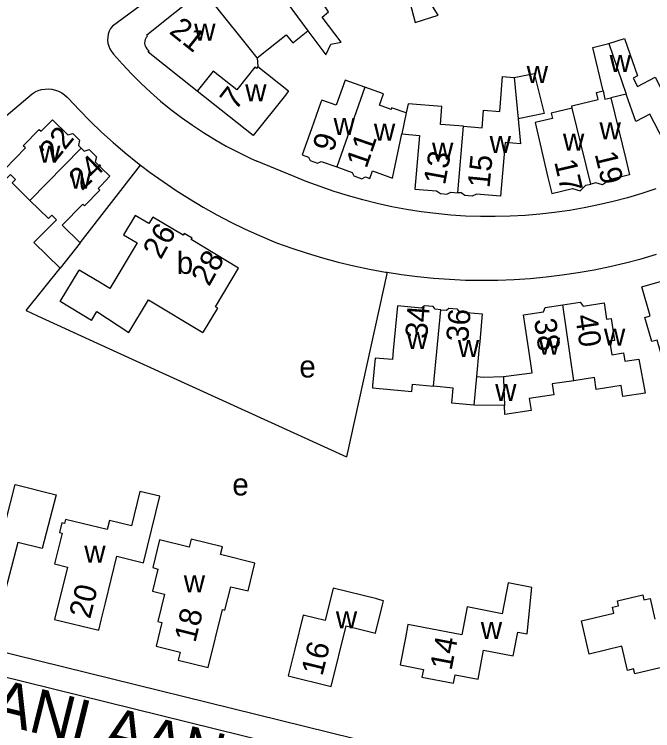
# Model space of a CAD drawing. Extents: x 161141 to 163125, y 381621 to 383200.
# Drawn here: x 161484.3 to 161599.7, y 382181.3 to 382310.8 of the extents above; entities that cross this region are included whole.
import ezdxf

# ---------------------------------------------------------------- set-up
doc = ezdxf.new("R2010")
doc.units = 0
for name, color, linetype in [('BLT_Basislijn', 7, 'Continuous'), ('BLT_Bebouwing', 7, 'Continuous'), ('BLT_Centroide', 7, 'Continuous'), ('BLT_Huisnummer', 7, 'Continuous'), ('BLT_Huisnummer_reeks', 7, 'Continuous'), ('BLT_Onderverdeling_panden', 7, 'Continuous'), ('BLT_Straatnaam_hoofdweg', 7, 'Continuous')]:
    doc.layers.add(name, color=color, linetype=linetype)

msp = doc.modelspace()

# ---------------------------------------------------------------- linework, layer by layer
at = {"layer": 'BLT_Basislijn'}
for p, q in [((161528.05, 382327.91), (161502.03, 382308.67)), ((161478.64, 382288.98), (161487.51, 382296.46)), ((161496.2, 382269.5), (161507.12, 382283.56)), ((161534.88, 382281.51), (161528.14, 382284.25)), ((161486.42, 382257.25), (161492.57, 382264.89)), ((161551.67, 382264.16), (161544.37, 382230.8)), ((161486.42, 382257.25), (161488.51, 382256.29))]:
    msp.add_line(p, q, dxfattribs=at)
for points in [[(161502.03, 382308.67), (161501.71, 382308.23), (161501.46, 382307.74), (161501.28, 382307.22), (161501.18, 382306.68), (161501.16, 382306.14), (161501.21, 382305.59), (161501.35, 382305.06), (161501.56, 382304.56), (161501.85, 382304.09), (161502.24, 382303.62)], [(161502.24, 382303.62), (161503.83, 382301.81), (161505.47, 382300.05), (161507.17, 382298.36), (161508.93, 382296.71), (161510.74, 382295.13), (161512.6, 382293.61), (161514.52, 382292.15), (161516.48, 382290.76), (161518.48, 382289.43), (161520.53, 382288.17), (161522.62, 382286.98), (161524.74, 382285.86), (161526.91, 382284.81), (161528.14, 382284.25)], [(161487.51, 382296.46), (161488.05, 382296.78), (161488.62, 382297.03), (161489.22, 382297.21), (161489.85, 382297.3), (161490.47, 382297.32), (161491.1, 382297.26), (161491.71, 382297.12), (161492.3, 382296.9), (161492.86, 382296.61), (161493.37, 382296.25), (161493.84, 382295.83), (161494.03, 382295.62)], [(161494.03, 382295.62), (161495.99, 382293.53), (161497.99, 382291.5), (161500.06, 382289.53), (161502.18, 382287.61), (161504.36, 382285.76), (161506.58, 382283.96), (161507.12, 382283.56)], [(161507.12, 382283.56), (161508.86, 382282.23), (161511.18, 382280.57), (161513.55, 382278.97), (161515.96, 382277.43), (161518.41, 382275.97), (161520.9, 382274.57), (161523.43, 382273.25), (161526, 382271.99), (161528.6, 382270.81), (161531.24, 382269.7), (161531.72, 382269.51)], [(161600.29, 382279.27), (161597.73, 382278.42), (161595.15, 382277.65), (161592.55, 382276.96), (161589.93, 382276.34), (161587.3, 382275.8), (161584.64, 382275.34), (161581.98, 382274.96), (161579.31, 382274.65), (161576.62, 382274.43), (161573.93, 382274.29), (161571.24, 382274.23), (161568.55, 382274.24), (161565.86, 382274.34), (161563.18, 382274.52), (161560.5, 382274.77), (161557.83, 382275.11), (161555.17, 382275.53), (161552.52, 382276.02), (161549.89, 382276.59), (161547.28, 382277.24), (161544.69, 382277.97), (161542.12, 382278.78), (161539.58, 382279.66), (161537.06, 382280.61), (161534.88, 382281.51)], [(161531.72, 382269.51), (161534.46, 382268.52), (161537.23, 382267.61), (161540.02, 382266.77), (161542.84, 382266.01), (161545.68, 382265.33), (161548.53, 382264.73), (161551.4, 382264.21), (161551.67, 382264.16)], [(161551.67, 382264.16), (161554.28, 382263.76), (161557.17, 382263.39), (161560.07, 382263.11), (161562.98, 382262.9), (161565.89, 382262.77), (161568.81, 382262.72), (161571.73, 382262.76), (161574.64, 382262.87), (161577.55, 382263.06), (161580.45, 382263.33), (161583.35, 382263.68), (161586.23, 382264.11), (161589.1, 382264.62), (161591.96, 382265.21), (161594.8, 382265.88), (161597.61, 382266.62), (161600.41, 382267.44)], [(161488.51, 382256.29), (161502.85, 382249.75), (161544.37, 382230.8)], [(161560.62, 382176.41), (161545.57, 382179.87), (161414.48, 382212.15)], [(161417.1, 382207.43), (161417.87, 382207.02), (161545.08, 382175.58), (161558.6, 382172.13)]]:
    msp.add_lwpolyline(points, dxfattribs=at)
at = {"layer": 'BLT_Bebouwing'}
for p, q in [((161528.22, 382302.94), (161528.33, 382301.35)), ((161594.93, 382296.39), (161592.12, 382295.73)), ((161496.2, 382269.5), (161493.51, 382266.08)), ((161493.51, 382266.08), (161492.57, 382264.89)), ((161508.54, 382259.21), (161518.35, 382253.31))]:
    msp.add_line(p, q, dxfattribs=at)
for points in [[(161543.95, 382317.9), (161544.35, 382317.26), (161548.09, 382319.54), (161551.89, 382313.22), (161553.6, 382312.52), (161555.78, 382313), (161556.76, 382309.33), (161560.92, 382310.63), (161556.28, 382318.13), (161556.56, 382318.3), (161555.07, 382320.7)], [(161537.34, 382307.82), (161540.61, 382303.5), (161541.52, 382305.41), (161543.38, 382305.79), (161539.94, 382310.31), (161541.07, 382311.23), (161540.47, 382312.14), (161541.76, 382312.94), (161540.14, 382315.55), (161543.95, 382317.9)], [(161508.38, 382306.88), (161508.22, 382307.08), (161518.4, 382315.23)], [(161528.22, 382302.94), (161533.44, 382307.12), (161534.62, 382305.65), (161537.34, 382307.82)], [(161508.38, 382306.88), (161508.14, 382306.6), (161507.97, 382306.28), (161507.87, 382305.93), (161507.85, 382305.57), (161507.9, 382305.21), (161508.04, 382304.87), (161508.24, 382304.57), (161508.51, 382304.32), (161508.7, 382304.2)], [(161591.76, 382305.54), (161594.6, 382306.45), (161596.95, 382299.67), (161596.19, 382299.27), (161596.98, 382297.77), (161600.14, 382299.42), (161601.47, 382296.88), (161604.9, 382298.67)], [(161590.74, 382296.95), (161588.89, 382304.79), (161591.76, 382305.54)], [(161517.35, 382296.91), (161508.5, 382303.95), (161508.7, 382304.2)], [(161528.33, 382301.35), (161533.85, 382296.96), (161533.32, 382296.22), (161527.48, 382288.87), (161517.35, 382296.91)], [(161574.69, 382299.4), (161578.28, 382300.12), (161580.08, 382292.88), (161575.38, 382291.91)], [(161547.68, 382297.62), (161544.09, 382298.89), (161542.49, 382294.37), (161539.91, 382295.29), (161539.71, 382294.95), (161537.99, 382290.1), (161536.32, 382285.38), (161537.45, 382284.98), (161537.75, 382284.35), (161539.08, 382283.88), (161539.79, 382284.22), (161542.58, 382283.23)], [(161565.47, 382290.56), (161568.88, 382290.27), (161569.14, 382293.47), (161572.06, 382293.23), (161572.58, 382299.58), (161574.69, 382299.4)], [(161555.15, 382292.97), (161552.5, 382293.91), (161552.4, 382293.63), (161550.29, 382294.38), (161551.02, 382296.43), (161547.68, 382297.62)], [(161585.16, 382293.85), (161585.06, 382294.28), (161589.84, 382295.43), (161589.55, 382296.66), (161590.74, 382296.95)], [(161610.36, 382288.24), (161603.42, 382284.61), (161599.16, 382292.76), (161596.66, 382291.45), (161594.93, 382296.39)], [(161592.12, 382295.73), (161594.85, 382284.59), (161595.52, 382281.77), (161592.09, 382280.94), (161590.65, 382279.99), (161589.45, 382280.34), (161588.54, 382280.12)], [(161565.47, 382290.56), (161561.33, 382290.9), (161561.6, 382294.12), (161555.5, 382294.62), (161555.15, 382292.97)], [(161585.16, 382293.85), (161581.37, 382292.94), (161581.6, 382291.99), (161578.43, 382291.22), (161580.74, 382281.31), (161581.45, 382278.4), (161585.21, 382279.31), (161586.58, 382278.9), (161587.64, 382279.91), (161588.54, 382280.12)], [(161487.12, 382277.16), (161483.89, 382280.34), (161484.48, 382280.95), (161483.6, 382281.82), (161478.1, 382276.23), (161474.32, 382276.37), (161472.1, 382278.89), (161479.72, 382285.62), (161482.56, 382282.84), (161486.31, 382286.65), (161485.92, 382287.04), (161488.81, 382289.98), (161489.15, 382289.66), (161491.18, 382291.73), (161493.95, 382289.01), (161494.85, 382289.26), (161496.1, 382288.03), (161495.87, 382287.12), (161496.39, 382286.61)], [(161575.38, 382291.91), (161575.8, 382287.38), (161573.02, 382287.61), (161572.2, 382277.91), (161567.83, 382278.27), (161567.09, 382277.93), (161565.73, 382278.04), (161565.06, 382278.51), (161564.46, 382278.56)], [(161542.58, 382283.23), (161545.38, 382282.23), (161545.68, 382281.61), (161547.14, 382281.09), (161547.81, 382281.41), (161548.57, 382281.14), (161549.05, 382282.49), (161552.66, 382281.21), (161554.35, 382289.18)], [(161554.35, 382289.18), (161557.53, 382288.91), (161556.72, 382279.22), (161560.61, 382278.9), (161561.32, 382278.41), (161562.48, 382278.31), (161563.21, 382278.66), (161564.46, 382278.56)], [(161496.39, 382286.61), (161496.92, 382286.09), (161497.82, 382286.34), (161499.12, 382285.06), (161498.89, 382284.16), (161500, 382283.07), (161501.58, 382281.53), (161500, 382279.87), (161499.48, 382279.34), (161499.78, 382279.04), (161496.99, 382276.19), (161496.7, 382276.47), (161492.96, 382272.67), (161496.2, 382269.5)], [(161487.12, 382277.16), (161490.46, 382273.89), (161491.07, 382274.52), (161491.92, 382273.68), (161487.84, 382269.53), (161492.57, 382264.89)], [(161498.23, 382255.47), (161499.2, 382257.1), (161504.98, 382253.29), (161508.54, 382259.21), (161518.35, 382253.31), (161518.48, 382253.4), (161521.06, 382257.68), (161520.65, 382257.93), (161524.85, 382264.92), (161516.26, 382270.08), (161516.42, 382270.35), (161515, 382271.2), (161514.8, 382270.86), (161509.34, 382274.14), (161508.63, 382272.96), (161506.16, 382274.44), (161504.06, 382270.94), (161506.48, 382269.49), (161501.54, 382261.26)], [(161498.23, 382255.47), (161492.58, 382258.87), (161496.01, 382264.58)], [(161501.54, 382261.26), (161500, 382262.18), (161496.01, 382264.58)], [(161609.42, 382248.05), (161602.18, 382245.99), (161601.03, 382250), (161600.49, 382251.92), (161599.52, 382251.65), (161598.28, 382256.02), (161599.24, 382256.29), (161597.74, 382261.54), (161605.29, 382263.69)], [(161583.45, 382258.28), (161586.61, 382258.75), (161587.15, 382258.07), (161590.92, 382258.63), (161591.36, 382255.7), (161592.22, 382255.83), (161592.82, 382251.84), (161591.92, 382251.71), (161592.18, 382250), (161592.29, 382249.27)], [(161561.41, 382257.4), (161560.38, 382257.49), (161559.99, 382257.97), (161558.45, 382258.12), (161557.92, 382257.68), (161553.57, 382258.09), (161552.81, 382250), (161552.65, 382248.37), (161549.54, 382248.66), (161549.07, 382243.69), (161549.03, 382243.27), (161556.14, 382242.6), (161556.26, 382243.91), (161560.07, 382243.55)], [(161561.41, 382257.4), (161562.42, 382257.3), (161562.86, 382257.67), (161564.31, 382257.53), (161564.73, 382257.02), (161568.9, 382256.63), (161568.43, 382251.65), (161568.27, 382250), (161567.83, 382245.32)], [(161572.73, 382245.31), (161577.94, 382246.01), (161577.63, 382248.1), (161576.37, 382256.49), (161579.98, 382257.03), (161580.29, 382257.8), (161583.45, 382258.28)], [(161592.29, 382249.27), (161594.4, 382249.58), (161594.68, 382248.1)], [(161594.68, 382248.1), (161597.2, 382248.48), (161598.35, 382242.33)], [(161567.83, 382245.32), (161569.18, 382245.21), (161572.73, 382245.31)], [(161585.44, 382244.56), (161581.53, 382243.98), (161581.83, 382242), (161577.39, 382241.34), (161577.71, 382239.17), (161572.96, 382238.46), (161572.9, 382240.07)], [(161598.35, 382242.33), (161594.28, 382241.72), (161593.99, 382243.67), (161589.51, 382242.99), (161589.19, 382245.12), (161585.44, 382244.56)], [(161567.34, 382240.12), (161563.4, 382240.49), (161563.65, 382243.21), (161560.07, 382243.55)], [(161572.9, 382240.07), (161567.34, 382240.12)], [(161489.34, 382214.2), (161484.91, 382215.3), (161481.94, 382203.73), (161479.89, 382204.25), (161479.75, 382203.7), (161476.09, 382204.64), (161476.21, 382205.12), (161474.1, 382205.66), (161475.7, 382211.9), (161471.88, 382212.88), (161473.08, 382217.53), (161476.9, 382216.55), (161477.09, 382217.3), (161481.96, 382216.09), (161484.46, 382225.79), (161491.85, 382223.96), (161489.34, 382214.2)], [(161500, 382201.28), (161500.76, 382204.4), (161502.82, 382212.83), (161507.65, 382211.66), (161510.57, 382223.66), (161507, 382224.53), (161505.49, 382218.33), (161501.5, 382219.31), (161501.1, 382217.66), (161493.54, 382219.5), (161493.35, 382218.72), (161492.87, 382218.84), (161492.44, 382217.09), (161492.93, 382216.98), (161491.57, 382211.44), (161493.89, 382210.87), (161491.58, 382201.41), (161499.56, 382199.46), (161500, 382201.28)], [(161575.33, 382199.1), (161577.04, 382198.78), (161577.83, 382207.2), (161573.6, 382208.02), (161572.52, 382202.42), (161566.16, 382203.65), (161565.2, 382198.61), (161555.45, 382200.49), (161554.99, 382198.09), (161554.05, 382193.18), (161558.24, 382192.37), (161557.97, 382190.99), (161563.7, 382189.89), (161563.99, 382191.4), (161568.14, 382190.6), (161569.14, 382195.83), (161574.5, 382194.8), (161575.33, 382199.1)], [(161544.27, 382200.26), (161549.62, 382198.94), (161550.79, 382203.8), (161551.03, 382204.79), (161549.98, 382205.05), (161549.81, 382205.1), (161541.92, 382207.03), (161540.49, 382201.2), (161536.5, 382202.18), (161534.99, 382196.04), (161533.8, 382191.18), (161541.57, 382189.28), (161544.27, 382200.26)], [(161601.04, 382192.66), (161596.46, 382191.57), (161596.22, 382192.44), (161595.13, 382192.18), (161594.1, 382196.56), (161588.23, 382195.15), (161586.84, 382201.16), (161592.7, 382202.52), (161592.44, 382203.61), (161593.55, 382203.86), (161593.34, 382204.76), (161597.93, 382205.82), (161598.13, 382204.93), (161599.23, 382205.18), (161600.1, 382201.44)]]:
    msp.add_lwpolyline(points, dxfattribs=at)
msp.add_lwpolyline([(161510.53, 382215.78), (161509.31, 382210.78), (161510.26, 382210.52), (161509.28, 382206.51), (161511.47, 382205.98), (161510.26, 382201.04), (161510.99, 382200.85), (161509.94, 382196.58), (161514.26, 382195.5), (161513.89, 382194.06), (161519.33, 382192.72), (161521.9, 382203.18), (161522.37, 382203.07), (161523.43, 382207.32), (161526.55, 382206.56), (161527.77, 382211.57), (161521.57, 382213.17), (161521.91, 382214.55), (161516.27, 382215.92), (161515.92, 382214.46)], close=True, dxfattribs=at)
at = {"layer": 'BLT_Onderverdeling_panden'}
for p, q in [((161528.22, 382302.94), (161518.4, 382315.23)), ((161533.65, 382312.86), (161537.34, 382307.82)), ((161591.76, 382305.54), (161594.93, 382296.39)), ((161547.68, 382297.62), (161542.58, 382283.23)), ((161588.54, 382280.12), (161585.16, 382293.85)), ((161555.15, 382292.97), (161554.35, 382289.18)), ((161564.46, 382278.56), (161565.47, 382290.56)), ((161496.39, 382286.61), (161487.12, 382277.16)), ((161560.07, 382243.55), (161561.41, 382257.4)), ((161585.44, 382244.56), (161583.45, 382258.28)), ((161567.83, 382245.32), (161567.34, 382240.12))]:
    msp.add_line(p, q, dxfattribs=at)
for points in [[(161528.33, 382301.35), (161528.08, 382300.99), (161527.78, 382301.23), (161524.52, 382297.13), (161520.24, 382300.54), (161517.35, 382296.91)], [(161574.69, 382299.4), (161575.38, 382291.91)], [(161590.74, 382296.95), (161591.08, 382295.49), (161592.12, 382295.73)], [(161572.73, 382245.31), (161572.74, 382244.83), (161572.9, 382240.07)]]:
    msp.add_lwpolyline(points, dxfattribs=at)

# ---------------------------------------------------------------- texts
at = {"layer": 'BLT_Centroide'}
for s, p in [('w', (161516.81, 382306.06)), ('w', (161591.91, 382300.39)), ('w', (161576.92, 382298.38)), ('w', (161526.03, 382295.09)), ('w', (161542, 382289)), ('w', (161549.3, 382287.97)), ('w', (161590.09, 382288.19)), ('w', (161570.23, 382285.72)), ('w', (161583.48, 382286.17)), ('w', (161488.75, 382283.97)), ('w', (161559.81, 382284.52)), ('w', (161494.34, 382279.31)), ('b', (161513.66, 382263.88)), ('w', (161555.22, 382250.31)), ('w', (161590.89, 382250.92)), ('w', (161564.48, 382248.84)), ('w', (161579.09, 382249.25)), ('e', (161535.82, 382245.14)), ('w', (161571.22, 382240.92)), ('e', (161523.7, 382223.82)), ('w', (161496.94, 382211.69)), ('w', (161514.92, 382206.32)), ('w', (161542.42, 382199.81)), ('w', (161568.62, 382197.86))]:
    msp.add_text(s, height=4, dxfattribs=at).set_placement(p)
at = {"layer": 'BLT_Huisnummer'}
for s, rotation, p in [('21', 321.5292, (161512.11, 382307.47)), ('7', 52.0646, (161524.3, 382293.3)), ('22', 50.8828, (161491.54, 382283.82)), ('9', 73.3346, (161541.96, 382285.77)), ('11', 71.02, (161547.96, 382282.8)), ('13', 79.6595, (161562.16, 382279.82)), ('19', 283.5626, (161589.19, 382285.56)), ('24', 44.2449, (161496.51, 382278.76)), ('15', 84.4062, (161570.2, 382279.31)), ('17', 283.1664, (161581.88, 382284.14)), ('34', 85.8171, (161558.94, 382252.07)), ('36', 85.2436, (161566.33, 382251.47)), ('38', 278.5418, (161578.23, 382255.57)), ('40', 278.5381, (161585.67, 382256.3)), ('20', 76.3062, (161498, 382201.37)), ('18', 76.15, (161517.01, 382197.07)), ('14', 79.1352, (161563.33, 382192.05)), ('16', 76.2109, (161539.98, 382191.04))]:
    msp.add_text(s, height=4, rotation=rotation, dxfattribs=at).set_placement(p)
at = {"layer": 'BLT_Huisnummer_reeks'}
for s, p in [('26', (161510.77, 382266.33)), ('28', (161519.5, 382261.46))]:
    msp.add_text(s, height=4, rotation=60.8168, dxfattribs=at).set_placement(p)
at = {"layer": 'BLT_Straatnaam_hoofdweg'}
msp.add_text('DR SCHAEPMANLAAN', height=8, rotation=346.1097, dxfattribs=at).set_placement((161410.43, 382200.08))

doc.saveas('drawing.dxf')
